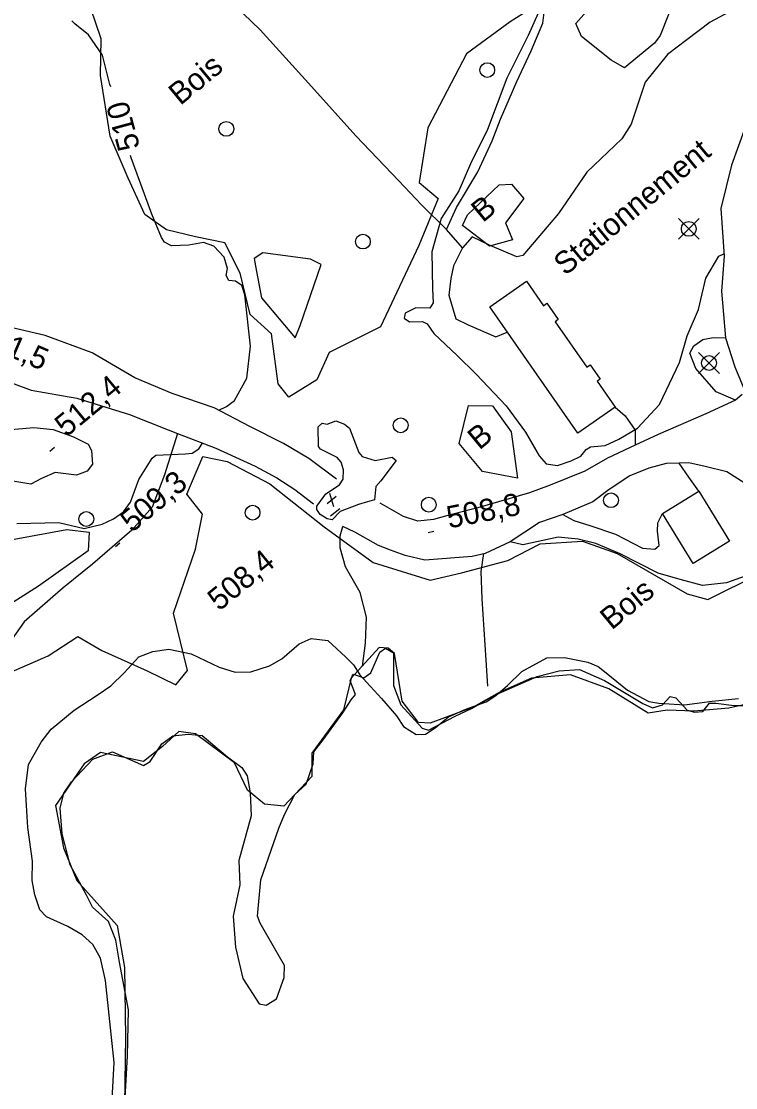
# Model space of a CAD drawing. Extents: x 347059 to 352153, y 6073752 to 6078601.
# Drawn here: x 348355.1 to 348500, y 6075339.5 to 6075555.8 of the extents above; entities that cross this region are included whole.
import ezdxf

# ---------------------------------------------------------------- set-up
doc = ezdxf.new("R2010")
doc.units = 0
for name, color, linetype in [('Level 1', 7, 'Continuous'), ('Level 19', 7, 'Continuous'), ('Level 2', 7, 'Continuous'), ('Level 21', 7, 'Continuous'), ('Level 22', 7, 'Continuous'), ('Level 3', 7, 'Continuous'), ('Level 31', 7, 'Continuous'), ('Level 36', 7, 'Continuous'), ('Level 4', 7, 'Continuous'), ('Level 44', 7, 'Continuous'), ('Level 52', 7, 'Continuous')]:
    doc.layers.add(name, color=color, linetype=linetype)

msp = doc.modelspace()

# ---------------------------------------------------------------- linework, layer by layer
at = {"layer": 'Level 1'}
for points in [[(348373.21, 6075542.5), (348373.03, 6075543.01), (348371.5, 6075548.93), (348368.68, 6075553.04), (348365.94, 6075555.26), (348365.34, 6075555.89)], [(348459.95, 6075557.48), (348457.88, 6075552.92)], [(348457.88, 6075552.92), (348453.54, 6075544.29), (348449.64, 6075533.86), (348446.16, 6075526.92), (348443.8, 6075521.44), (348440.27, 6075515.81), (348438.32, 6075509.02), (348438.49, 6075501.58), (348438.63, 6075498.69), (348437.95, 6075497.61), (348435.12, 6075497.66), (348432.93, 6075496.59), (348432.71, 6075495.59), (348433.79, 6075494.83), (348436.47, 6075494.95), (348437.41, 6075494.46), (348438.73, 6075492.51), (348443.5, 6075488.03), (348447.31, 6075484.23), (348453.44, 6075477.8), (348457.32, 6075472.46), (348460.09, 6075467.67), (348461.55, 6075466.07), (348463.85, 6075465.7), (348466.64, 6075466.67), (348468.55, 6075467.58), (348469.69, 6075468.93), (348470.55, 6075469.5), (348473.5, 6075469.8), (348476.26, 6075471.03), (348480.09, 6075473.31), (348484.56, 6075478.07), (348488.57, 6075486.64), (348490.14, 6075492), (348492.45, 6075497.37), (348493.95, 6075503.71), (348496.58, 6075508.15), (348497.6, 6075508.67)], [(348396.23, 6075507.95), (348394.1, 6075510.21), (348392.04, 6075510.92), (348392.04, 6075510.92), (348389.05, 6075510.41), (348385.5, 6075510.25), (348384.1, 6075511.03), (348383.49, 6075511.95), (348381.51, 6075516.68), (348377.34, 6075528.14), (348377.24, 6075528.56)], [(348395.13, 6075476.93), (348396.66, 6075477.68), (348398.31, 6075478.91), (348400.84, 6075483.41), (348401.59, 6075489.91), (348400.43, 6075500.32), (348399.8, 6075502.2), (348398.49, 6075503.13), (348397.19, 6075503.26), (348396.62, 6075504.26), (348396.9, 6075505.7), (348396.23, 6075507.95)], [(348354.15, 6075453.95), (348362.66, 6075454.15), (348367.82, 6075452.93), (348371.49, 6075453.81), (348373.78, 6075454.91), (348375.81, 6075456.32), (348377.24, 6075458.3), (348378.91, 6075462.89), (348381.58, 6075467.23), (348382.37, 6075467.84), (348388.34, 6075468.1), (348389.71, 6075468.2), (348391.11, 6075469.08), (348391.79, 6075470.27)]]:
    msp.add_lwpolyline(points, dxfattribs=at)
at = {"layer": 'Level 19'}
for points in [[(348492.5, 6075460.49), (348490.51, 6075463.34), (348488.51, 6075466.18)], [(348464.95, 6075455.81), (348467.13, 6075454.54), (348470.42, 6075453.58), (348475.59, 6075451.79), (348481.06, 6075448.92), (348483.59, 6075448.77), (348484.44, 6075449.47), (348484.1, 6075452.42), (348484.22, 6075454.09), (348485.15, 6075455.97)], [(348519.99, 6075450.5), (348517.58, 6075449.42), (348512.45, 6075448.17), (348506.45, 6075445.97), (348501.92, 6075443.27), (348498.1, 6075441.9), (348493.28, 6075441.36), (348488.71, 6075442.6), (348484.26, 6075443.88), (348476.57, 6075447.79), (348471.59, 6075449.89), (348468.05, 6075450.79), (348463.98, 6075451.17), (348456.84, 6075449.61), (348454.27, 6075450.26)]]:
    msp.add_lwpolyline(points, dxfattribs=at)
at = {"layer": 'Level 2'}
for points in [[(348352.21, 6075472.97), (348357.58, 6075473.4), (348361.5, 6075473.02), (348365.67, 6075471.52), (348368.6, 6075470.07), (348369.29, 6075468.77), (348369.47, 6075465.98), (348368.39, 6075464.55), (348366.27, 6075463.73), (348361.93, 6075464.3), (348359.19, 6075463.1), (348356.96, 6075461.93)], [(348356.96, 6075461.93), (348352.5, 6075462.66)], [(348373.48, 6075337.22), (348373.87, 6075344.64), (348372.11, 6075361.27), (348371.14, 6075365.83), (348369.55, 6075368.54), (348367.39, 6075370.5), (348364.47, 6075372.24), (348360.18, 6075374.19), (348358.85, 6075375.63), (348357.81, 6075378.66), (348357.27, 6075381.56), (348357.34, 6075385.5), (348356.36, 6075392.33), (348355.9, 6075400.13), (348356.5, 6075405.05), (348359.12, 6075409.63), (348361.12, 6075412.22), (348365.8, 6075416.09), (348370.48, 6075419.15), (348373.22, 6075421.01), (348375.96, 6075423.67), (348378.89, 6075426.9), (348381.71, 6075428.02), (348384.97, 6075428.44), (348389.5, 6075427.49), (348395.18, 6075424.83), (348398.46, 6075423.78), (348401.61, 6075423.84), (348405.39, 6075425.09), (348407.93, 6075426.53), (348411.43, 6075429.55), (348413.88, 6075430.64), (348417.28, 6075430.24), (348420.91, 6075426.82), (348422.46, 6075425.28), (348423.73, 6075423.26), (348425.13, 6075421.73), (348428.12, 6075418.45), (348431.16, 6075414.94), (348432.57, 6075412.76), (348435.2, 6075411.19), (348437.04, 6075411.23), (348439.05, 6075412.5), (348441.75, 6075414.73), (348445.25, 6075416.29), (348449.34, 6075417.8), (348451.36, 6075419.07), (348453.67, 6075421.11), (348456.63, 6075423.97), (348461.71, 6075426.7), (348465.23, 6075426.8), (348470.03, 6075425.82), (348472.07, 6075424.97), (348473.7, 6075423.64), (348478.06, 6075420.16), (348482.37, 6075417.84), (348484.39, 6075417.5), (348489.61, 6075417.15), (348495.23, 6075417.92), (348500.54, 6075418.43)]]:
    msp.add_lwpolyline(points, dxfattribs=at)
at = {"layer": 'Level 21'}
for points in [[(348419.02, 6075462.93), (348413.41, 6075467.14), (348408.27, 6075470.16), (348401.45, 6075473.66), (348394.21, 6075477.41), (348385.66, 6075480.29), (348378.09, 6075483.53), (348369.41, 6075488.55), (348359.87, 6075492.09), (348351.77, 6075493.98), (348349.61, 6075494.76), (348343.09, 6075497.12), (348341.86, 6075497.9), (348335.01, 6075502.25), (348330.28, 6075506.04), (348325.25, 6075511.75), (348319.01, 6075521.25), (348314.45, 6075529.82), (348309.6, 6075541.36), (348306.58, 6075551.42), (348303.47, 6075562.4)], [(348501.98, 6075534.46), (348499.15, 6075526.63), (348497.01, 6075517.81), (348497.63, 6075508.19), (348497.13, 6075501.09), (348497.96, 6075491.58), (348499.8, 6075485.75), (348501.65, 6075481.35)], [(348345.59, 6075485.28), (348357.03, 6075480.98), (348366.35, 6075479.35), (348377.02, 6075476.07), (348384.85, 6075472.97), (348386.72, 6075472.24), (348394.52, 6075469.21), (348402.51, 6075465.55), (348406.93, 6075463.22), (348410.53, 6075460.87), (348414.37, 6075457.97)], [(348501.32, 6075480.09), (348499.98, 6075478.99), (348493.96, 6075476.18), (348484.29, 6075471.98), (348479.61, 6075469.82), (348473.97, 6075467.18), (348469.37, 6075464.57), (348462.37, 6075461.76), (348458.14, 6075460.14), (348447.7, 6075457.12), (348442.1, 6075455.7), (348438.68, 6075454.75), (348435.53, 6075454.46), (348432.61, 6075455.35), (348427.85, 6075458.09)], [(348503.43, 6075461.13), (348498.22, 6075464.4), (348493.77, 6075465.51), (348490.46, 6075466.23), (348488.51, 6075466.18), (348485.89, 6075466.11), (348482.36, 6075465.21), (348478.51, 6075463.59), (348474.34, 6075460.82), (348470.98, 6075458.33), (348464.95, 6075455.81), (348460.19, 6075454.19), (348454.27, 6075450.26), (348449.16, 6075447.9), (348446.55, 6075447.24), (348436.9, 6075446.52), (348432.96, 6075447.46), (348429.93, 6075448.56), (348427.56, 6075449.52), (348422.71, 6075452.19), (348420.29, 6075453.37)]]:
    msp.add_lwpolyline(points, dxfattribs=at)
at = {"layer": 'Level 22'}
for points in [[(348444.57, 6075509.86), (348441.3, 6075513.61), (348436.27, 6075518.58), (348431.63, 6075523.44), (348422.96, 6075532.61), (348413.95, 6075542.55), (348403.54, 6075554.09), (348398.41, 6075558.99), (348394.05, 6075561.98), (348387.3, 6075563.87), (348381.53, 6075567.1), (348377.47, 6075570.55), (348367.64, 6075579.03), (348360.1, 6075584.67), (348350.75, 6075592.04), (348344.34, 6075596.68), (348339.07, 6075599.42), (348331.06, 6075601.83), (348325.65, 6075603.02), (348312.79, 6075604.77), (348307.45, 6075605.05), (348302.26, 6075605.41)], [(348441.3, 6075513.61), (348443.32, 6075518.06), (348447.7, 6075525.28), (348450.62, 6075531.54), (348452.31, 6075535.93), (348455.61, 6075543.62), (348458.53, 6075549.79), (348460.86, 6075555.4), (348461.15, 6075557.59), (348459.84, 6075560.7), (348457.91, 6075562.85), (348454.72, 6075565.61), (348449.07, 6075574.2), (348446.57, 6075577.3), (348444.06, 6075579.42), (348441.7, 6075581.36), (348439.78, 6075584.94), (348439.03, 6075588.37), (348437.09, 6075594.4)], [(348386.72, 6075472.24), (348384.12, 6075463.82), (348381.61, 6075457.24), (348377.48, 6075452.61), (348369.52, 6075445.71), (348363.57, 6075440.92), (348355.61, 6075434.02), (348351.14, 6075427.61), (348343.48, 6075421.26), (348332.72, 6075412.48), (348325.21, 6075406.85), (348317.46, 6075400.43), (348309.68, 6075392.78), (348300.1, 6075385.13), (348291.06, 6075377.18), (348288.63, 6075374.86), (348283.01, 6075371.12), (348277.49, 6075367.44), (348271.04, 6075361.6), (348268.83, 6075358.1), (348268.08, 6075355.37)], [(348424.3, 6075425.05), (348424.9, 6075429.68), (348425.06, 6075434.93), (348423.84, 6075439.94), (348420.84, 6075445.19), (348419.76, 6075449.02), (348419.78, 6075451.45), (348420.29, 6075453.37)], [(348449.7, 6075420.96), (348449.37, 6075426.25), (348448.56, 6075438.66), (348448.34, 6075444.19), (348448.92, 6075447.84)]]:
    msp.add_lwpolyline(points, dxfattribs=at)
at = {"layer": 'Level 3'}
for p, q in [((348360.84, 6075468.65), (348361.76, 6075469.42)), ((348417.11, 6075458), (348418.93, 6075459.48)), ((348417.58, 6075460.13), (348418.39, 6075457.38)), ((348417.81, 6075455.48), (348419.67, 6075456.99)), ((348437.57, 6075452.16), (348438.74, 6075452.38)), ((348374.14, 6075449.27), (348375.06, 6075450.04))]:
    msp.add_line(p, q, dxfattribs=at)
at = {"layer": 'Level 31'}
for points in [[(348467.94, 6075472.26), (348450.09, 6075497.9), (348457.52, 6075503.07), (348460.97, 6075498.12), (348461.69, 6075498.62), (348464, 6075495.3), (348463.39, 6075494.88), (348469.79, 6075485.68), (348470.48, 6075486.16), (348472.52, 6075483.23), (348471.92, 6075482.81), (348475.56, 6075477.57), (348467.94, 6075472.26)], [(348491.37, 6075445.86), (348485.15, 6075455.97), (348492.5, 6075460.49), (348498.72, 6075450.38), (348491.37, 6075445.86)]]:
    msp.add_lwpolyline(points, dxfattribs=at)
at = {"layer": 'Level 36'}
for p, q in [((348492.59, 6075511.59), (348488.36, 6075515.82)), ((348488.36, 6075511.59), (348492.59, 6075515.82)), ((348496.69, 6075484.38), (348492.46, 6075488.61)), ((348492.46, 6075484.38), (348496.69, 6075488.61))]:
    msp.add_line(p, q, dxfattribs=at)
for centre in [(348449.59, 6075545.91), (348396.65, 6075533.99), (348490.48, 6075513.71), (348424.36, 6075511.13), (348494.58, 6075486.5), (348432.03, 6075473.87), (348437.73, 6075457.77), (348474.7, 6075458.67), (348368.25, 6075454.86), (348401.98, 6075456.14)]:
    msp.add_circle(centre, 1.5, dxfattribs=at)
at = {"layer": 'Level 4'}
for points in [[(348415.02, 6075457.46), (348416.82, 6075460), (348419.62, 6075461.8), (348420.39, 6075462.96), (348420.44, 6075464.81), (348419.93, 6075466.41), (348419.11, 6075467.31), (348415.78, 6075469.06), (348415.38, 6075469.54), (348415.26, 6075473.58), (348416.07, 6075474.33), (348417.08, 6075474.11), (348418.87, 6075474.77), (348420.65, 6075474.07), (348421.61, 6075473.28), (348423.53, 6075468.34), (348424.19, 6075467.54), (348426.83, 6075466.72), (348430.31, 6075467.43), (348431.11, 6075466.74), (348428, 6075462.59), (348426.99, 6075461.45), (348426.74, 6075458.76), (348425.3, 6075458.32), (348423.48, 6075457.79), (348419.77, 6075456.36), (348418.14, 6075454.71), (348417.08, 6075454.89), (348415.69, 6075455.75), (348415, 6075456.76), (348415.02, 6075457.46)], [(348368.31, 6075378.57), (348364.99, 6075384.76), (348363.32, 6075391.04), (348362.94, 6075396.22), (348363.72, 6075399.27), (348365.25, 6075401.59), (348369.54, 6075406.13), (348373.55, 6075407.65), (348379.83, 6075404.89), (348381.22, 6075405.67), (348383.57, 6075409.27), (348385.78, 6075410.88), (348388.9, 6075411.2), (348391.75, 6075410.94), (348396.86, 6075406.6), (348399.78, 6075404.44), (348400.86, 6075402.78), (348401.52, 6075399.35), (348401.66, 6075394.64), (348399.21, 6075385.62), (348399.4, 6075380.67), (348398.06, 6075374.29), (348398.54, 6075368), (348400, 6075361.69), (348403.35, 6075356.57), (348404.72, 6075356.28), (348406.85, 6075357.52), (348408.42, 6075361.9), (348408.48, 6075364.28), (348406.42, 6075367.84), (348403.52, 6075372.88), (348403, 6075374.33), (348403.65, 6075381.71), (348407.31, 6075392.19), (348408.47, 6075394.96), (348410.54, 6075399), (348412.88, 6075401.09), (348414.29, 6075405.19), (348414.44, 6075407.65), (348416.27, 6075410.07), (348420.32, 6075415.53), (348421.97, 6075418.18), (348422.85, 6075419.29), (348421.79, 6075422.02), (348422.17, 6075423.01), (348422.46, 6075423.39), (348424.52, 6075422.63), (348425.98, 6075423.69), (348427.81, 6075427.83), (348428.92, 6075428.68)], [(348428.92, 6075428.68), (348430.55, 6075427.7), (348430.55, 6075421.08), (348432.04, 6075417.2), (348436.37, 6075412.44), (348437.68, 6075412.03), (348443.09, 6075414.86), (348446.37, 6075416.45), (348450.76, 6075418.97), (348459.69, 6075422.91), (348464.21, 6075424.1), (348468.31, 6075424.34), (348473.41, 6075422.1), (348481.17, 6075417.47), (348483.14, 6075416.55), (348485.17, 6075417.18), (348486.73, 6075418.85), (348487.86, 6075418.58), (348490.14, 6075416.11), (348491.62, 6075415.68), (348493.32, 6075415.81), (348494.71, 6075417.49), (348495.99, 6075417.5), (348499.69, 6075417.03), (348505.54, 6075417.07)], [(348375.92, 6075333.91), (348376.59, 6075345.89), (348376.78, 6075355.3), (348375.01, 6075364.96), (348374.24, 6075369.43), (348372.75, 6075373.23), (348369.52, 6075376.12), (348368.31, 6075378.57)]]:
    msp.add_lwpolyline(points, dxfattribs=at)
at = {"layer": 'Level 44'}
for points in [[(348483.54, 6075551.39), (348477.41, 6075546.38), (348474.76, 6075547.93), (348468.73, 6075552.75), (348467.54, 6075555.36), (348479.75, 6075569.16), (348484.26, 6075575.3), (348486.25, 6075575.08), (348489.85, 6075566.14), (348484.67, 6075552.92), (348483.54, 6075551.39)], [(348407.14, 6075482.3), (348405.79, 6075492.44), (348401.48, 6075496.36), (348399.48, 6075504.75), (348396.36, 6075510.86), (348390.39, 6075512.07), (348384.54, 6075513.51), (348380.15, 6075516.62), (348376.75, 6075523.98), (348373.12, 6075532.5), (348371.16, 6075544.81), (348371.29, 6075552.25), (348369.16, 6075558.43)], [(348458.11, 6075558.14), (348454.26, 6075555.71), (348445.36, 6075549.22), (348437.55, 6075534.19), (348435.77, 6075523.12), (348439.66, 6075519.89), (348435.72, 6075510.32), (348427.94, 6075493.81), (348417.51, 6075488.62), (348415.02, 6075483.1), (348409.35, 6075479.6), (348407.14, 6075482.3)], [(348457.04, 6075519.9), (348453.26, 6075514.96), (348454.7, 6075511.51), (348450.06, 6075510.21), (348444.55, 6075514.41), (348445.61, 6075516.56), (348452, 6075522.62), (348454.48, 6075522.8), (348457.04, 6075519.9)], [(348403.77, 6075499.74), (348410.65, 6075491.64), (348411.61, 6075494.1), (348415.9, 6075506.51), (348413.7, 6075507.53), (348404.04, 6075508.83), (348402.29, 6075507.68), (348402.79, 6075505.09), (348403.77, 6075499.74)], [(348450.63, 6075477.83), (348454.41, 6075472.55), (348455.75, 6075463.15), (348448.64, 6075464.47), (348443.91, 6075470.16), (348445.79, 6075477.87), (348450.63, 6075477.83)], [(348348.32, 6075421.82), (348360.48, 6075427.1), (348366.52, 6075431.06), (348371.43, 6075428.22), (348380.57, 6075424.09), (348386.39, 6075421.25), (348388.8, 6075424.15), (348385.94, 6075435.75), (348390.37, 6075448.73), (348391.85, 6075455.82), (348388.62, 6075459.89), (348391.89, 6075467.55), (348396.8, 6075466.52), (348405.49, 6075462.03), (348416.51, 6075453.29), (348426.43, 6075446.05), (348438.01, 6075442.43), (348444.4, 6075443.98), (348453.77, 6075446.48), (348460.33, 6075449.82), (348468.93, 6075450.34), (348475.93, 6075447.89), (348490.12, 6075439.68), (348494.37, 6075438.55), (348504.8, 6075443.74)], [(348353.6, 6075450.79), (348364.29, 6075452.76), (348368.83, 6075452.17), (348368.64, 6075448.42), (348358.52, 6075441.23), (348348.05, 6075434.65)], [(348482.27, 6075415.46), (348474.26, 6075420.4), (348466.46, 6075423.26), (348458.58, 6075422.59), (348451.98, 6075419.66), (348446.76, 6075416.69), (348437.99, 6075413.48), (348435.62, 6075413.61), (348432.32, 6075417.95), (348430.76, 6075427.62), (348429.46, 6075428.65), (348427.67, 6075428.81), (348421.99, 6075422.6), (348420.4, 6075416.17), (348413.98, 6075407.4), (348414.03, 6075402.63), (348408.29, 6075396.66), (348404.37, 6075397.03), (348400.94, 6075399.89), (348398.33, 6075405.39), (348390.42, 6075411.3), (348387.01, 6075411.78), (348383.68, 6075408.72), (348379.87, 6075405.71), (348371.16, 6075407.5), (348367.82, 6075405.18), (348362.01, 6075396.76), (348363.59, 6075388.15), (348366.34, 6075381.57), (348374.52, 6075372.43), (348376.02, 6075363.9), (348376.17, 6075349.75), (348375.94, 6075331.52)], [(348504.97, 6075417.89), (348498.58, 6075416.5), (348491.53, 6075415.92), (348486.12, 6075416.09), (348482.27, 6075415.46)]]:
    msp.add_lwpolyline(points, dxfattribs=at)
at = {"layer": 'Level 52'}
for points in [[(348502.77, 6075560.01), (348499.47, 6075558.1), (348494.84, 6075555.61), (348490.11, 6075552.06), (348486.18, 6075549.1), (348481.63, 6075543.45), (348478.82, 6075534.97), (348476.89, 6075531.95), (348469.78, 6075525.22), (348464.06, 6075516.81), (348456.82, 6075508.33), (348455.56, 6075508.04), (348450.2, 6075510.33), (348446.5, 6075512.07), (348444.57, 6075509.86), (348442.74, 6075506.18), (348442.17, 6075503.61), (348441.82, 6075500.24), (348443.25, 6075495.43), (348445.75, 6075494.25), (348451.31, 6075491.81), (348453.66, 6075492.78)], [(348499.98, 6075478.99), (348496.02, 6075480.65), (348491.9, 6075485.42), (348490.71, 6075488.48), (348491.51, 6075489.97), (348493.36, 6075491.28), (348495.41, 6075491.7), (348497.96, 6075491.58)], [(348475.56, 6075477.57), (348477.58, 6075475.8), (348479.61, 6075472.9), (348479.61, 6075469.82)]]:
    msp.add_lwpolyline(points, dxfattribs=at)

# ---------------------------------------------------------------- texts
at = {"layer": 'Level 1'}
msp.add_text('510', height=4.5, rotation=105.1234, dxfattribs=at).set_placement((348379.18, 6075530.25))
at = {"layer": 'Level 3'}
for s, rotation, p in [('511,5', 336.8097, (348345.48, 6075490.84)), ('512,4', 39.62, (348364.2, 6075471.36)), ('509,3', 39.62, (348377.5, 6075451.98)), ('508,8', 10.9894, (348441.82, 6075452.93)), ('  508,4', 39.1201, (348392.58, 6075433.94))]:
    msp.add_text(s, height=4.5, rotation=rotation, dxfattribs=at).set_placement(p)
at = {"layer": 'Level 44'}
for s, p in [('Bois', (348387.31, 6075538.61)), ('B', (348448.69, 6075514.85)), ('B', (348447.97, 6075468.72)), ('Bois', (348474.84, 6075432.22))]:
    msp.add_text(s, height=4.5, rotation=39.568, dxfattribs=at).set_placement(p)
at = {"layer": 'Level 52'}
msp.add_text('Stationnement', height=4.5, rotation=39.568, dxfattribs=at).set_placement((348465.42, 6075504.07))

doc.saveas('drawing.dxf')
